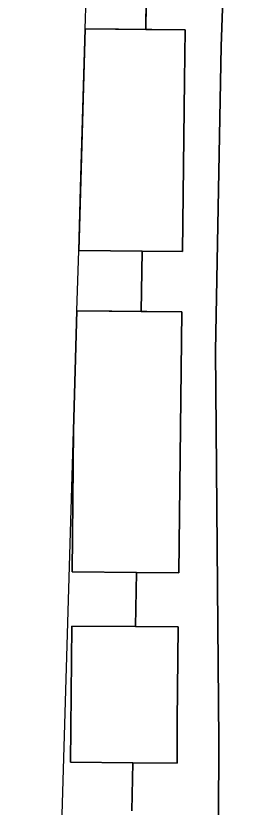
# Model space of a CAD drawing. Extents: x -555509 to -553005, y -1186756 to -1182560.
# Drawn here: x -554604.58 to -554592.05, y -1184891.24 to -1184851.2 of the extents above; entities that cross this region are included whole.
import ezdxf

# ---------------------------------------------------------------- set-up
doc = ezdxf.new("R2010")
doc.units = 0
for name, color, linetype in [('Level 15', 7, 'Continuous'), ('OBRYS_PLOCH', 7, 'Continuous'), ('stav_BV', 7, 'Continuous'), ('stav_DS', 7, 'Continuous'), ('stav_PU', 7, 'Continuous')]:
    doc.layers.add(name, color=color, linetype=linetype)

msp = doc.modelspace()

# ---------------------------------------------------------------- linework, layer by layer
at = {"layer": 'Level 15'}
for p, q in [((-554597.998, -1184851.888), (-554597.956, -1184849.294)), ((-554601.066, -1184851.864), (-554601.393, -1184863.077)), ((-554601.393, -1184863.077), (-554601.066, -1184851.864)), ((-554597.998, -1184851.888), (-554601.066, -1184851.864)), ((-554601.066, -1184851.864), (-554597.998, -1184851.888)), ((-554596, -1184851.904), (-554597.998, -1184851.888)), ((-554601.393, -1184863.077), (-554598.176, -1184863.102)), ((-554598.176, -1184863.102), (-554601.393, -1184863.077)), ((-554598.224, -1184866.155), (-554598.176, -1184863.102)), ((-554598.176, -1184863.102), (-554596.131, -1184863.118)), ((-554598.224, -1184866.155), (-554601.482, -1184866.129)), ((-554601.482, -1184866.129), (-554598.224, -1184866.155)), ((-554596.167, -1184866.171), (-554598.224, -1184866.155)), ((-554596.322, -1184879.379), (-554596.167, -1184866.171)), ((-554601.724, -1184879.337), (-554598.462, -1184879.362)), ((-554598.462, -1184879.362), (-554601.724, -1184879.337)), ((-554598.515, -1184882.109), (-554598.462, -1184879.362)), ((-554598.462, -1184879.362), (-554596.322, -1184879.379)), ((-554601.749, -1184882.083), (-554601.812, -1184888.971)), ((-554601.812, -1184888.971), (-554601.749, -1184882.083)), ((-554598.515, -1184882.109), (-554601.749, -1184882.083)), ((-554601.749, -1184882.083), (-554598.515, -1184882.109)), ((-554596.355, -1184882.126), (-554598.515, -1184882.109)), ((-554601.812, -1184888.971), (-554598.649, -1184888.996)), ((-554598.649, -1184888.996), (-554601.812, -1184888.971)), ((-554598.696, -1184891.434), (-554598.649, -1184888.996)), ((-554598.649, -1184888.996), (-554596.411, -1184889.013))]:
    msp.add_line(p, q, dxfattribs=at)
for points in [[(-554593.71, -1184971.98), (-554594.56, -1184955.16), (-554594.64, -1184951.23), (-554594.65, -1184950.94), (-554594.75, -1184945.74), (-554594.84, -1184939.77), (-554594.65, -1184924.44), (-554594.59, -1184910.78), (-554594.33, -1184895.9), (-554594.3, -1184887.88), (-554594.34, -1184882.03), (-554594.47, -1184868.16), (-554594.18, -1184852.76), (-554593.63, -1184837.34)], [(-554597.956, -1184849.294), (-554597.998, -1184851.888)], [(-554597.998, -1184851.888), (-554596, -1184851.904)], [(-554596, -1184851.904), (-554596.029, -1184854.472), (-554596.131, -1184863.118)], [(-554596.131, -1184863.118), (-554596.029, -1184854.472), (-554596, -1184851.904)], [(-554598.176, -1184863.102), (-554598.224, -1184866.155)], [(-554596.131, -1184863.118), (-554598.176, -1184863.102)], [(-554601.482, -1184866.129), (-554601.658, -1184872.171), (-554601.724, -1184879.337)], [(-554601.724, -1184879.337), (-554601.658, -1184872.171), (-554601.482, -1184866.129)], [(-554598.224, -1184866.155), (-554596.167, -1184866.171)], [(-554596.167, -1184866.171), (-554596.322, -1184879.379)], [(-554598.462, -1184879.362), (-554598.515, -1184882.109)], [(-554596.322, -1184879.379), (-554598.462, -1184879.362)], [(-554598.515, -1184882.109), (-554596.355, -1184882.126)], [(-554596.355, -1184882.126), (-554596.411, -1184886.89), (-554596.411, -1184889.013)], [(-554596.411, -1184889.013), (-554596.411, -1184886.89), (-554596.355, -1184882.126)], [(-554598.649, -1184888.996), (-554598.696, -1184891.434)], [(-554596.411, -1184889.013), (-554598.649, -1184888.996)]]:
    msp.add_lwpolyline(points, dxfattribs=at)
at = {"layer": 'OBRYS_PLOCH'}
for p, q in [((-554601.066, -1184851.864), (-554600.99, -1184849.27)), ((-554601.066, -1184851.864), (-554601.066, -1184851.864)), ((-554601.481, -1184866.129), (-554601.392, -1184863.077)), ((-554601.392, -1184863.077), (-554601.393, -1184863.077)), ((-554601.658, -1184872.171), (-554601.482, -1184866.129)), ((-554601.482, -1184866.129), (-554601.481, -1184866.129)), ((-554604.58, -1184972.42), (-554601.658, -1184872.194)), ((-554601.658, -1184872.194), (-554601.658, -1184872.171))]:
    msp.add_line(p, q, dxfattribs=at)
for points in [[(-554592.05, -1184733.32), (-554592.78, -1184746.13), (-554592.89, -1184761.76), (-554592.98, -1184776.78), (-554593.15, -1184790.69), (-554593.3, -1184806.61), (-554593.31, -1184819.61), (-554593.32, -1184823.01), (-554593.32, -1184824.33), (-554593.63, -1184837.34), (-554594.18, -1184852.76), (-554594.47, -1184868.16), (-554594.34, -1184882.03), (-554594.3, -1184887.88), (-554594.33, -1184895.9)], [(-554592.05, -1184733.32), (-554592.78, -1184746.13), (-554592.89, -1184761.76), (-554592.98, -1184776.78), (-554593.15, -1184790.69), (-554593.3, -1184806.61), (-554593.31, -1184819.61), (-554593.32, -1184823.01), (-554593.32, -1184824.33), (-554593.63, -1184837.34), (-554594.18, -1184852.76), (-554594.47, -1184868.16), (-554594.34, -1184882.03), (-554594.3, -1184887.88), (-554594.33, -1184895.9)], [(-554601.393, -1184863.077), (-554601.301, -1184859.912), (-554601.066, -1184851.864)]]:
    msp.add_lwpolyline(points, dxfattribs=at)
at = {"layer": 'stav_BV'}
msp.add_lwpolyline([(-554592.05, -1184733.32), (-554592.78, -1184746.13), (-554592.89, -1184761.76), (-554592.98, -1184776.78), (-554593.15, -1184790.69), (-554593.3, -1184806.61), (-554593.31, -1184819.61), (-554593.32, -1184823.01), (-554593.32, -1184824.33), (-554593.63, -1184837.34), (-554594.18, -1184852.76), (-554594.47, -1184868.16), (-554594.34, -1184882.03), (-554594.3, -1184887.88), (-554594.33, -1184895.9)], dxfattribs=at)
at = {"layer": 'stav_DS'}
for p, q in [((-554601.066, -1184851.864), (-554600.99, -1184849.27)), ((-554601.301, -1184859.912), (-554601.066, -1184851.864)), ((-554601.066, -1184851.864), (-554601.066, -1184851.864)), ((-554601.393, -1184863.077), (-554601.301, -1184859.912)), ((-554601.481, -1184866.129), (-554601.392, -1184863.077)), ((-554601.392, -1184863.077), (-554601.393, -1184863.077)), ((-554601.482, -1184866.129), (-554601.481, -1184866.129)), ((-554604.58, -1184972.42), (-554601.658, -1184872.194))]:
    msp.add_line(p, q, dxfattribs=at)
msp.add_lwpolyline([(-554601.658, -1184872.194), (-554601.658, -1184872.171), (-554601.482, -1184866.129)], dxfattribs=at)
at = {"layer": 'stav_PU'}
for p, q in [((-554601.066, -1184851.864), (-554601.393, -1184863.077)), ((-554601.393, -1184863.077), (-554601.066, -1184851.864)), ((-554596, -1184851.904), (-554601.066, -1184851.864)), ((-554601.066, -1184851.864), (-554597.998, -1184851.888)), ((-554597.998, -1184851.888), (-554596, -1184851.904)), ((-554601.393, -1184863.077), (-554596.131, -1184863.118)), ((-554598.176, -1184863.102), (-554601.393, -1184863.077)), ((-554596.131, -1184863.118), (-554598.176, -1184863.102)), ((-554596.167, -1184866.171), (-554601.482, -1184866.129)), ((-554601.482, -1184866.129), (-554598.224, -1184866.155)), ((-554598.224, -1184866.155), (-554596.167, -1184866.171)), ((-554596.322, -1184879.379), (-554596.167, -1184866.171)), ((-554596.167, -1184866.171), (-554596.322, -1184879.379)), ((-554601.724, -1184879.337), (-554596.322, -1184879.379)), ((-554598.462, -1184879.362), (-554601.724, -1184879.337)), ((-554596.322, -1184879.379), (-554598.462, -1184879.362)), ((-554601.749, -1184882.083), (-554601.812, -1184888.971)), ((-554601.812, -1184888.971), (-554601.749, -1184882.083)), ((-554596.355, -1184882.126), (-554601.749, -1184882.083)), ((-554601.749, -1184882.083), (-554598.515, -1184882.109)), ((-554598.515, -1184882.109), (-554596.355, -1184882.126)), ((-554601.812, -1184888.971), (-554596.411, -1184889.013)), ((-554598.649, -1184888.996), (-554601.812, -1184888.971)), ((-554596.411, -1184889.013), (-554598.649, -1184888.996))]:
    msp.add_line(p, q, dxfattribs=at)
for points in [[(-554593.71, -1184971.98), (-554594.56, -1184955.16), (-554594.64, -1184951.23), (-554594.65, -1184950.94), (-554594.75, -1184945.74), (-554594.84, -1184939.77), (-554594.65, -1184924.44), (-554594.59, -1184910.78), (-554594.33, -1184895.9), (-554594.3, -1184887.88), (-554594.34, -1184882.03), (-554594.47, -1184868.16), (-554594.18, -1184852.76), (-554593.63, -1184837.34)], [(-554596.131, -1184863.118), (-554596.029, -1184854.472), (-554596, -1184851.904)], [(-554596, -1184851.904), (-554596.029, -1184854.472), (-554596.131, -1184863.118)], [(-554601.482, -1184866.129), (-554601.658, -1184872.171), (-554601.724, -1184879.337)], [(-554601.724, -1184879.337), (-554601.658, -1184872.171), (-554601.482, -1184866.129)], [(-554596.411, -1184889.013), (-554596.411, -1184886.89), (-554596.355, -1184882.126)], [(-554596.355, -1184882.126), (-554596.411, -1184886.89), (-554596.411, -1184889.013)]]:
    msp.add_lwpolyline(points, dxfattribs=at)

doc.saveas('drawing.dxf')
